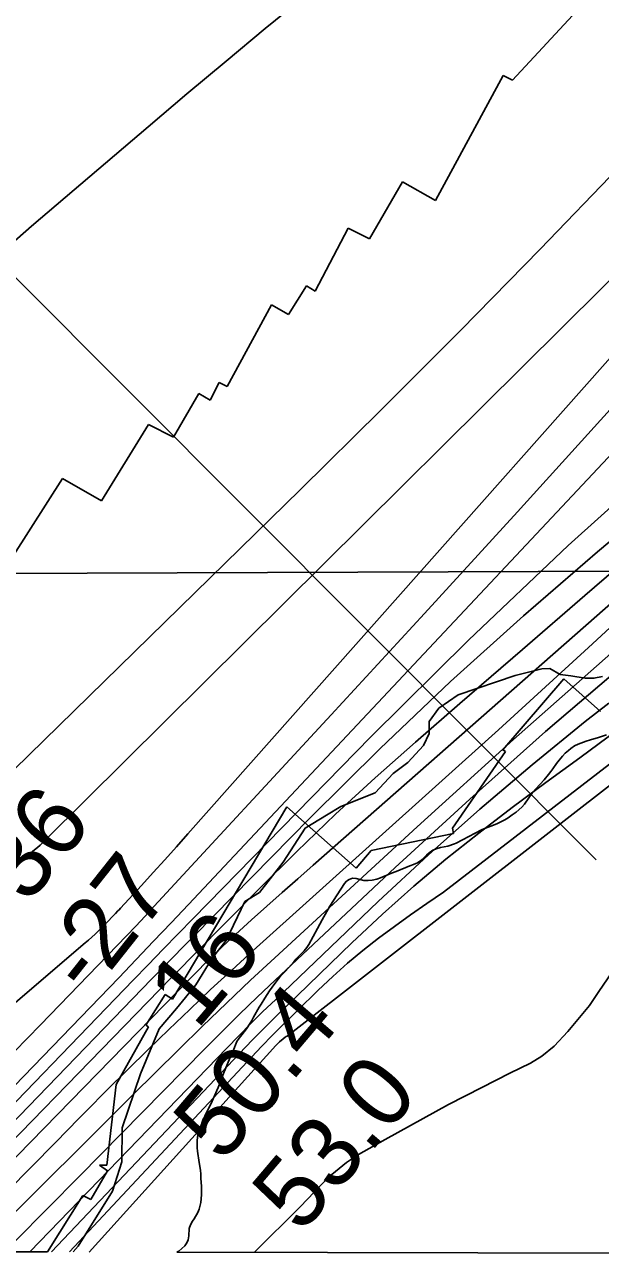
# Model space of a CAD drawing. Extents: x 3172297 to 3210190, y 958463 to 983887.
# Drawn here: x 3196760 to 3197304, y 963866 to 965029 of the extents above; entities that cross this region are included whole.
import ezdxf

# ---------------------------------------------------------------- set-up
doc = ezdxf.new("R2010")
doc.units = 0
for name, color, linetype in [('V-RIVR-EDGE', 7, 'Continuous'), ('V-RIVR-RANG', 7, 'Continuous'), ('V-ROAD-CNTR', 7, 'Continuous'), ('V-RRAP-RVMT', 7, 'Continuous'), ('V-SITE-VEGE', 7, 'Continuous'), ('V-TOPO-BNDY', 7, 'Continuous'), ('V-TOPO-DPTH', 7, 'Continuous'), ('V-TOPO-MAJR', 7, 'Continuous'), ('V-TOPO-MINR', 7, 'Continuous'), ('V-TOPO-WATR', 7, 'Continuous')]:
    doc.layers.add(name, color=color, linetype=linetype)

msp = doc.modelspace()

# ---------------------------------------------------------------- linework, layer by layer
at = {"layer": 'V-RIVR-EDGE'}
msp.add_lwpolyline([(3196805.6, 963869.4), (3196810.2, 963874.7), (3196842.9, 963926.7), (3196851.7, 963954.5), (3196851.8, 963986.7), (3196869.3, 964037.5), (3196886.8, 964080.1), (3196903.3, 964099.2), (3196921.6, 964121.7), (3196936.9, 964146.9), (3196950.4, 964163.4), (3196967.9, 964200.3), (3196981.8, 964208.9), (3197004.1, 964237.6), (3197025, 964269.7), (3197045.1, 964281.8), (3197058.6, 964290), (3197091.2, 964303), (3197108.2, 964321.2), (3197122.1, 964331.6), (3197136.9, 964347.7), (3197142.2, 964358.9), (3197142.2, 964370.2), (3197151.4, 964382.8), (3197169.7, 964395.4), (3197223.6, 964413.9), (3197248.8, 964420), (3197256.2, 964420.4), (3197266.2, 964414.7), (3197276.2, 964413.4), (3197289.7, 964411.2), (3197297.9, 964411.2), (3197306.2, 964412.9)], dxfattribs=at)
at = {"layer": 'V-RIVR-RANG'}
msp.add_line((3197300.2, 964239.6), (3196749.1, 964791.7), dxfattribs=at)
at = {"layer": 'V-ROAD-CNTR'}
msp.add_lwpolyline([(3196976.6, 963868.9), (3197020.4, 963912.2), (3197046.6, 963939.6), (3197063.9, 963953.7), (3197075.3, 963961.3), (3197100.5, 963975.7), (3197160.4, 964008.6), (3197192.1, 964024.8), (3197218.5, 964038.2), (3197238.1, 964047.8), (3197248.8, 964054.3), (3197260.4, 964063.7), (3197273.2, 964077.7), (3197293.7, 964102), (3197302.7, 964115.5), (3197323.2, 964145.2)], dxfattribs=at)
at = {"layer": 'V-RRAP-RVMT'}
for p, q in [((3197221.1, 964976), (3197285.8, 965045.8)), ((3197148.1, 964862.5), (3197212.3, 964980.3)), ((3197212.3, 964980.3), (3197221.1, 964976)), ((3197085.7, 964826.3), (3197116.9, 964879.9)), ((3197116.9, 964879.9), (3197148.1, 964862.5)), ((3197034.5, 964776.8), (3197065.7, 964836.3)), ((3197065.7, 964836.3), (3197085.7, 964826.3)), ((3197009.2, 964754.7), (3197026.3, 964781.7)), ((3197026.3, 964781.7), (3197034.5, 964776.8)), ((3196951.1, 964686.8), (3196993.2, 964763.8)), ((3196993.2, 964763.8), (3197009.2, 964754.7)), ((3196935.2, 964673.7), (3196943.7, 964690.6)), ((3196943.7, 964690.6), (3196951.1, 964686.8)), ((3196900.4, 964638.9), (3196924.5, 964680.1)), ((3196924.5, 964680.1), (3196935.2, 964673.7)), ((3196832.4, 964578.8), (3196876.8, 964651)), ((3196876.8, 964651), (3196900.4, 964638.9)), ((3196724.2, 964488.3), (3196795.6, 964599.7)), ((3196795.6, 964599.7), (3196832.4, 964578.8)), ((3197269.5, 964410.6), (3197212, 964343.7)), ((3197304.1, 964379.8), (3197269.5, 964410.6)), ((3197214.4, 964342), (3197164.1, 964269.6)), ((3197212, 964343.7), (3197214.4, 964342)), ((3197007.6, 964289.9), (3196899.5, 964108.2)), ((3197073.3, 964231.9), (3197007.6, 964289.9)), ((3197165.1, 964264.7), (3197087.5, 964248.5)), ((3197164.1, 964269.6), (3197165.1, 964264.7)), ((3197087.5, 964248.5), (3197073.3, 964231.9)), ((3196892.5, 964112.4), (3196874.4, 964083.4)), ((3196899.5, 964108.2), (3196892.5, 964112.4)), ((3196877, 964082.1), (3196846.4, 964027.5)), ((3196874.4, 964083.4), (3196877, 964082.1)), ((3196846.4, 964027.5), (3196837.6, 963951.4)), ((3196838.1, 963945.9), (3196822.2, 963918.9)), ((3196837.6, 963951.4), (3196830.4, 963951.2)), ((3196830.4, 963951.2), (3196838.1, 963945.9)), ((3196814.7, 963922.8), (3196781.3, 963869.4)), ((3196822.2, 963918.9), (3196814.7, 963922.8)), ((3196781.3, 963869.4), (3196183.4, 963870.9))]:
    msp.add_line(p, q, dxfattribs=at)
at = {"layer": 'V-SITE-VEGE'}
for p, q in [((3197290.6, 964351.7), (3197283.1, 964349)), ((3197294.7, 964353.1), (3197290.6, 964351.7)), ((3197302.4, 964355.3), (3197294.7, 964353.1)), ((3197309.7, 964357.8), (3197302.4, 964355.3)), ((3197270.9, 964340.3), (3197268.3, 964337.7)), ((3197273.8, 964342.9), (3197270.9, 964340.3)), ((3197276.2, 964344.9), (3197273.8, 964342.9)), ((3197279.7, 964347.3), (3197276.2, 964344.9)), ((3197283.1, 964349), (3197279.7, 964347.3)), ((3197262.6, 964330.7), (3197259, 964325.6)), ((3197265.1, 964333.9), (3197262.6, 964330.7)), ((3197268.3, 964337.7), (3197265.1, 964333.9)), ((3197255.1, 964320.2), (3197251, 964315.4)), ((3197257.3, 964323.1), (3197255.1, 964320.2)), ((3197259, 964325.6), (3197257.3, 964323.1)), ((3197242.9, 964306.7), (3197239.8, 964303.2)), ((3197251, 964315.4), (3197242.9, 964306.7)), ((3197239.8, 964303.2), (3197232.3, 964292.3)), ((3197220.8, 964282.1), (3197216.9, 964279.4)), ((3197224.3, 964284.7), (3197220.8, 964282.1)), ((3197229.7, 964289.3), (3197224.3, 964284.7)), ((3197232.3, 964292.3), (3197229.7, 964289.3)), ((3197203.1, 964272.3), (3197195.5, 964269.7)), ((3197206.8, 964274), (3197203.1, 964272.3)), ((3197213.6, 964277.4), (3197206.8, 964274)), ((3197216.9, 964279.4), (3197213.6, 964277.4)), ((3197191.8, 964268.1), (3197167.7, 964255.3)), ((3197195.5, 964269.7), (3197191.8, 964268.1)), ((3197145.6, 964248.7), (3197142.3, 964246.4)), ((3197149.9, 964250.4), (3197145.6, 964248.7)), ((3197152.9, 964251.2), (3197149.9, 964250.4)), ((3197159.7, 964252.7), (3197152.9, 964251.2)), ((3197166.2, 964254.7), (3197159.7, 964252.7)), ((3197167.7, 964255.3), (3197166.2, 964254.7)), ((3197131.1, 964237), (3197127.4, 964235.3)), ((3197134.4, 964239), (3197131.1, 964237)), ((3197137.6, 964241.8), (3197134.4, 964239)), ((3197139.7, 964244.2), (3197137.6, 964241.8)), ((3197142.3, 964246.4), (3197139.7, 964244.2)), ((3197106.5, 964227), (3197096.2, 964222.7)), ((3197111, 964228.7), (3197106.5, 964227)), ((3197124, 964234.1), (3197111, 964228.7)), ((3197127.4, 964235.3), (3197124, 964234.1)), ((3197062.1, 964217.2), (3197048.4, 964195.9)), ((3197064, 964219.5), (3197062.1, 964217.2)), ((3197066.6, 964221.2), (3197064, 964219.5)), ((3197069.7, 964222.3), (3197066.6, 964221.2)), ((3197073.2, 964222.1), (3197069.7, 964222.3)), ((3197080.3, 964220.2), (3197073.2, 964222.1)), ((3197084.4, 964220.1), (3197080.3, 964220.2)), ((3197088.3, 964220.5), (3197084.4, 964220.1)), ((3197092.7, 964221.6), (3197088.3, 964220.5)), ((3197096.2, 964222.7), (3197092.7, 964221.6)), ((3197048.4, 964195.9), (3197040.9, 964183)), ((3197040.9, 964183), (3197036.7, 964174.9)), ((3197036.7, 964174.9), (3197028.4, 964159.7)), ((3197026.4, 964156.9), (3197024, 964153.8)), ((3197028.4, 964159.7), (3197026.4, 964156.9)), ((3197014.3, 964143.4), (3197006.3, 964134.7)), ((3197016.2, 964145.8), (3197014.3, 964143.4)), ((3197018.3, 964148), (3197016.2, 964145.8)), ((3197021.2, 964150.8), (3197018.3, 964148)), ((3197024, 964153.8), (3197021.2, 964150.8)), ((3197003.5, 964131.8), (3197000.6, 964128.5)), ((3197006.3, 964134.7), (3197003.5, 964131.8)), ((3196993.8, 964119.6), (3196991.2, 964115.9)), ((3196998.1, 964125.3), (3196993.8, 964119.6)), ((3197000.6, 964128.5), (3196998.1, 964125.3)), ((3196986.7, 964109.1), (3196983.4, 964103.3)), ((3196991.2, 964115.9), (3196986.7, 964109.1)), ((3196981.5, 964100.4), (3196976.2, 964091)), ((3196983.4, 964103.3), (3196981.5, 964100.4)), ((3196973.1, 964085.5), (3196969.4, 964080.1)), ((3196974.7, 964088.1), (3196973.1, 964085.5)), ((3196976.2, 964091), (3196974.7, 964088.1)), ((3196965.1, 964074.5), (3196962.6, 964071.4)), ((3196969.4, 964080.1), (3196965.1, 964074.5)), ((3196960.3, 964068), (3196956.8, 964059.3)), ((3196962.6, 964071.4), (3196960.3, 964068)), ((3196953.6, 964052.4), (3196947.7, 964037.8)), ((3196955.1, 964055.5), (3196953.6, 964052.4)), ((3196956.8, 964059.3), (3196955.1, 964055.5)), ((3196944.1, 964027.8), (3196942.8, 964024.8)), ((3196947.7, 964037.8), (3196944.1, 964027.8)), ((3196942.8, 964024.8), (3196935.9, 964009)), ((3196935.9, 964009), (3196931.5, 964000.6)), ((3196930.1, 963997.7), (3196925.9, 963987.6)), ((3196931.5, 964000.6), (3196930.1, 963997.7)), ((3196924.9, 963984.4), (3196923.3, 963977.9)), ((3196925.9, 963987.6), (3196924.9, 963984.4)), ((3196923.3, 963977.9), (3196922.8, 963974.3)), ((3196922.8, 963974.3), (3196922.8, 963971.2)), ((3196922.8, 963971.2), (3196922.9, 963967.8)), ((3196922.9, 963967.8), (3196923.2, 963964.5)), ((3196923.2, 963964.5), (3196924.7, 963953.7)), ((3196924.7, 963953.7), (3196925.9, 963946.5)), ((3196925.9, 963946.5), (3196926.3, 963942.8)), ((3196926.3, 963942.8), (3196926.4, 963938.8)), ((3196926.4, 963938.8), (3196927, 963931.5)), ((3196927, 963923.2), (3196926.2, 963916.2)), ((3196927, 963931.5), (3196927, 963923.2)), ((3196926.2, 963916.2), (3196924.9, 963909.8)), ((3196920, 963900.8), (3196918.3, 963898.3)), ((3196923.5, 963906.7), (3196920, 963900.8)), ((3196924.9, 963909.8), (3196923.5, 963906.7)), ((3196915.4, 963891.6), (3196915, 963884.5)), ((3196916.5, 963894.9), (3196915.4, 963891.6)), ((3196918.3, 963898.3), (3196916.5, 963894.9)), ((3196913.1, 963878), (3196911.1, 963875.1)), ((3196914.3, 963880.8), (3196913.1, 963878)), ((3196915, 963884.5), (3196914.3, 963880.8)), ((3196905.5, 963870.2), (3196903.5, 963869.1)), ((3196903.5, 963869.1), (3197983, 963866.5)), ((3196911.1, 963875.1), (3196905.5, 963870.2))]:
    msp.add_line(p, q, dxfattribs=at)
at = {"layer": 'V-TOPO-BNDY'}
msp.add_lwpolyline([(3186048.8, 963896), (3186249.6, 964470), (3198733.3, 964517.6), (3198114.7, 963866.1)], dxfattribs=at)
at = {"layer": 'V-TOPO-DPTH'}
for points in [[(3196722.9, 963998.1), (3196848.7, 964128.3), (3196865.2, 964145.6), (3196881.7, 964162.8), (3196898.2, 964180.1), (3196914.6, 964197.5), (3197499.8, 964820.1), (3197517.1, 964838.5), (3197534.5, 964856.9), (3197551.8, 964875.3), (3197569.2, 964893.6), (3197586.7, 964911.9), (3197604.1, 964930.2), (3197621.6, 964948.4), (3197639.2, 964966.6), (3198178.2, 965525.5)], [(3198178.2, 965525.5), (3197639.2, 964966.6), (3197621.6, 964948.4), (3197604.1, 964930.2), (3197586.7, 964911.9), (3197569.2, 964893.6), (3197551.8, 964875.3), (3197534.5, 964856.9), (3197517.1, 964838.5), (3197499.8, 964820.1), (3196914.6, 964197.5), (3196898.2, 964180.1), (3196881.7, 964162.8), (3196865.2, 964145.6), (3196848.7, 964128.3), (3196722.9, 963998.1)], [(3196476.3, 963870.2), (3196816.9, 964161.2), (3196820.2, 964163.9), (3196823.4, 964166.7), (3196826.5, 964169.6), (3196829.6, 964172.5), (3196832.6, 964175.5), (3196835.6, 964178.5), (3196845.7, 964188.9), (3196848, 964191.4), (3196849.1, 964192.6), (3196850.3, 964193.9), (3196870.2, 964215.5), (3196881.2, 964227.6), (3196892.2, 964239.7), (3196903.2, 964251.9), (3196914.1, 964264.1), (3197526.9, 964954.3), (3197537.7, 964966.5), (3197548.4, 964978.6), (3197559.1, 964990.8), (3197569.8, 965003), (3198010.1, 965506.8)], [(3198010.1, 965506.8), (3197569.8, 965003), (3197559.1, 964990.8), (3197548.4, 964978.6), (3197537.7, 964966.5), (3197526.9, 964954.3), (3196914.1, 964264.1), (3196903.2, 964251.9), (3196892.2, 964239.7), (3196881.2, 964227.6), (3196870.2, 964215.5), (3196850.3, 964193.9), (3196849.1, 964192.6), (3196848, 964191.4), (3196845.7, 964188.9), (3196835.6, 964178.5), (3196832.6, 964175.5), (3196829.6, 964172.5), (3196826.5, 964169.6), (3196823.4, 964166.7), (3196820.2, 964163.9), (3196816.9, 964161.2), (3196476.3, 963870.2)], [(3196750.3, 964058.7), (3196774.9, 964083.8), (3196847.2, 964158.7), (3196856, 964167.9), (3196864.8, 964177.1), (3196873.6, 964186.4), (3196882.3, 964195.8), (3197049.5, 964376.5), (3197137.7, 964472.4), (3197225.7, 964568.5), (3197313.3, 964665.1), (3197400.5, 964761.9), (3197529.8, 964906), (3197552.2, 964931), (3197574.5, 964955.9), (3197596.9, 964980.9), (3197619.2, 965005.9), (3197743.1, 965144.6)], [(3197743.1, 965144.6), (3197619.2, 965005.9), (3197596.9, 964980.9), (3197574.5, 964955.9), (3197552.2, 964931), (3197529.8, 964906), (3197400.5, 964761.9), (3197313.3, 964665.1), (3197225.7, 964568.5), (3197137.7, 964472.4), (3197049.5, 964376.5), (3196882.3, 964195.8), (3196873.6, 964186.4), (3196864.8, 964177.1), (3196856, 964167.9), (3196847.2, 964158.7), (3196774.9, 964083.8), (3196750.3, 964058.7)], [(3197453.1, 964657.9), (3197301.4, 964530.5), (3197231.4, 964470), (3197162.5, 964408.2), (3197095.5, 964344.5), (3197029.7, 964279.5), (3196920, 964168), (3196909.9, 964157.7), (3196899.9, 964147.5), (3196889.8, 964137.2), (3196879.8, 964126.9), (3196682.9, 963923.9)], [(3196682.9, 963923.9), (3196879.8, 964126.9), (3196889.8, 964137.2), (3196899.9, 964147.5), (3196909.9, 964157.7), (3196920, 964168), (3197029.7, 964279.5), (3197095.5, 964344.5), (3197162.5, 964408.2), (3197231.4, 964470), (3197301.4, 964530.5), (3197453.1, 964657.9)], [(3197318.9, 964486.3), (3197032.5, 964234.7), (3197017.9, 964221.8), (3197003.3, 964208.9), (3196988.8, 964195.9), (3196974.3, 964182.9), (3196959, 964169.2), (3196952.2, 964163), (3196945.5, 964156.7), (3196938.9, 964150.4), (3196932.4, 964143.9), (3196921.6, 964133.1), (3196920.5, 964132), (3196917.3, 964128.7), (3196664, 963869.7)], [(3197318.9, 964486.3), (3197032.5, 964234.7), (3197017.9, 964221.8), (3197003.3, 964208.9), (3196988.8, 964195.9), (3196974.3, 964182.9), (3196959, 964169.2), (3196952.2, 964163), (3196945.5, 964156.7), (3196938.9, 964150.4), (3196932.4, 964143.9), (3196921.6, 964133.1), (3196920.5, 964132), (3196917.3, 964128.7), (3196664, 963869.7)], [(3196729.2, 963885.8), (3196773.4, 963929.6), (3196817.5, 963973.5), (3196861.7, 964017.3), (3196905.5, 964060.7), (3196928, 964082.6), (3196950.6, 964104.4), (3196973.4, 964126), (3196996.4, 964147.3), (3197130.9, 964270.9), (3197221.9, 964353.3), (3197313.8, 964434.6)]]:
    msp.add_lwpolyline(points, dxfattribs=at)
at = {"layer": 'V-TOPO-MAJR'}
for points in [[(3196785, 963869.4), (3196968.5, 964062.7), (3196975.6, 964070), (3196982.7, 964077.3), (3196989.9, 964084.5), (3196997.1, 964091.6), (3197069.1, 964161.2), (3197098, 964188.3), (3197127.6, 964214.8), (3197158, 964240.2), (3197189, 964265), (3197220.6, 964289), (3197252.4, 964312.7), (3197284.5, 964336), (3197458.7, 964464.9), (3197506.7, 964507.1), (3197553.3, 964551.1), (3197752.2, 964748.9), (3197766, 964763.1), (3197779.6, 964777.6), (3197792.7, 964792.5), (3197805.5, 964807.6), (3197980.8, 965021.2), (3198059.8, 965118.6)], [(3196756.3, 964238.3), (3196769.1, 964249), (3196771.8, 964251.3), (3196774.4, 964253.7), (3196777, 964256.1), (3196779.6, 964258.6), (3197493.3, 964965.5), (3197498.7, 964971), (3197504.1, 964976.5), (3197509.3, 964982.1), (3197514.6, 964987.7), (3197524.1, 964998.2), (3197524.5, 964998.6), (3197525.7, 965000), (3197533.6, 965009.2), (3197538, 965014.2), (3197542.3, 965019.3), (3197546.6, 965024.4), (3197550.8, 965029.6)]]:
    msp.add_lwpolyline(points, dxfattribs=at)
at = {"layer": 'V-TOPO-MINR'}
for points in [[(3196701.1, 963959.3), (3196862.4, 964126), (3196876.6, 964140.6), (3196890.8, 964155.2), (3196904.9, 964169.7), (3196919.2, 964184.3), (3197087.2, 964355.9), (3197179.5, 964447.3), (3197273.5, 964536.7), (3197370.3, 964623.3), (3197468.9, 964707.8), (3197624.7, 964837.5), (3197646.2, 964856.2), (3197667.3, 964875.5), (3197687.4, 964895.7), (3197707.1, 964916.4), (3197726.1, 964937.8), (3197744.9, 964959.4), (3197763.3, 964981.3), (3197781.4, 965003.3), (3198334, 965687.5)], [(3196722.9, 963998.1), (3196848.7, 964128.3), (3196865.2, 964145.6), (3196881.7, 964162.8), (3196898.2, 964180.1), (3196914.6, 964197.5), (3197499.8, 964820.1), (3197517.1, 964838.5), (3197534.5, 964856.9), (3197551.8, 964875.3), (3197569.2, 964893.6), (3197586.7, 964911.9), (3197604.1, 964930.2), (3197621.6, 964948.4), (3197639.2, 964966.6), (3198178.2, 965525.5)], [(3196476.3, 963870.2), (3196816.9, 964161.2), (3196820.2, 964163.9), (3196823.4, 964166.7), (3196826.5, 964169.6), (3196829.6, 964172.5), (3196832.6, 964175.5), (3196835.6, 964178.5), (3196845.7, 964188.9), (3196848, 964191.4), (3196849.1, 964192.6), (3196850.3, 964193.9), (3196870.2, 964215.5), (3196881.2, 964227.6), (3196892.2, 964239.7), (3196903.2, 964251.9), (3196914.1, 964264.1), (3197526.9, 964954.3), (3197537.7, 964966.5), (3197548.4, 964978.6), (3197559.1, 964990.8), (3197569.8, 965003), (3198010.1, 965506.8)], [(3196743.5, 963926.9), (3196766.1, 963949.8), (3196788.8, 963972.8), (3196811.4, 963995.7), (3196818.3, 964002.7), (3196837.6, 964022.1), (3196856.9, 964041.4), (3196876.4, 964060.5), (3196896, 964079.5), (3196915.8, 964098.4), (3196935.6, 964117.1), (3196955.7, 964135.6), (3196975.9, 964154), (3197207.6, 964362.6), (3197292.9, 964440.2), (3197377.7, 964518.4), (3197461.7, 964597.4), (3197545.2, 964677), (3197676.5, 964803.4), (3197693.6, 964820.5), (3197710.3, 964837.9), (3197726.4, 964855.8), (3197742.1, 964874.1), (3198072.6, 965273.2)], [(3196802.3, 963869.4), (3196983.8, 964063.5), (3196987.2, 964067), (3196990.6, 964070.6), (3196994.1, 964074.1), (3196997.6, 964077.5), (3197037.4, 964116.6), (3197051.1, 964129.5), (3197065, 964142), (3197079.5, 964154), (3197094.3, 964165.6), (3197109.4, 964176.8), (3197124.7, 964187.8), (3197140.1, 964198.5), (3197155.7, 964209.1), (3197473.8, 964454.1), (3197752.7, 964731.5), (3197771, 964750.3), (3197789, 964769.4), (3197806.3, 964789.1), (3197823.3, 964809.1), (3198172.8, 965234.2)], [(3196750.3, 964058.7), (3196774.9, 964083.8), (3196847.2, 964158.7), (3196856, 964167.9), (3196864.8, 964177.1), (3196873.6, 964186.4), (3196882.3, 964195.8), (3197049.5, 964376.5), (3197137.7, 964472.4), (3197225.7, 964568.5), (3197313.3, 964665.1), (3197400.5, 964761.9), (3197529.8, 964906), (3197552.2, 964931), (3197574.5, 964955.9), (3197596.9, 964980.9), (3197619.2, 965005.9), (3197743.1, 965144.6)], [(3196820.6, 963869.3), (3196997.2, 964064.2), (3196997.6, 964064.7), (3197000.8, 964067.8), (3197004.2, 964070.8), (3197006.1, 964072.1), (3197007, 964072.7), (3197008, 964073.3), (3197826, 964708.5), (3197833.9, 964716), (3197841.5, 964723.7), (3197848.7, 964731.9), (3197855.5, 964740.3), (3197910.2, 964810.8), (3197943.7, 964855), (3197976.6, 964899.7), (3198008.6, 964945), (3198040, 964990.8), (3198056.6, 965015.5), (3198096.2, 965073.7)], [(3196710.5, 964789.5), (3196766.2, 964838.1), (3196876.5, 964932), (3196913.2, 964963.2), (3196950.2, 964994.1), (3196987.3, 965024.9), (3197024.5, 965055.4)], [(3197459.6, 965038), (3197450.3, 965028.1), (3197321.2, 964893.2), (3197247, 964816.3), (3197172.2, 964740), (3197096.6, 964664.4), (3197020.5, 964589.3), (3196749.4, 964324.8)], [(3196682.9, 963923.9), (3196879.8, 964126.9), (3196889.8, 964137.2), (3196899.9, 964147.5), (3196909.9, 964157.7), (3196920, 964168), (3197029.7, 964279.5), (3197095.5, 964344.5), (3197162.5, 964408.2), (3197231.4, 964470), (3197301.4, 964530.5), (3197453.1, 964657.9)], [(3196668.7, 963892.4), (3196898, 964127.8), (3196903.6, 964133.6), (3196909.3, 964139.4), (3196915, 964145.2), (3196920.8, 964151), (3196980.9, 964211.8), (3197017, 964247.6), (3197053.8, 964282.8), (3197091.3, 964317.2), (3197129.3, 964350.9), (3197171.3, 964387.5), (3197230.3, 964438.5), (3197289.3, 964489.4), (3197348.5, 964540.2)], [(3196729.2, 963885.8), (3196773.4, 963929.6), (3196817.5, 963973.5), (3196861.7, 964017.3), (3196905.5, 964060.7), (3196928, 964082.6), (3196950.6, 964104.4), (3196973.4, 964126), (3196996.4, 964147.3), (3197130.9, 964270.9), (3197221.9, 964353.3), (3197313.8, 964434.6)], [(3196750.7, 963879.7), (3196811.8, 963941.3), (3196930.1, 964061.2), (3196946.4, 964077.7), (3196963, 964094), (3196979.7, 964110), (3196996.5, 964126), (3197110, 964232.4), (3197180.6, 964297.1), (3197252.2, 964360.8), (3197325.1, 964422.9)], [(3196764.8, 963869.5), (3196950.8, 964061.9), (3196962.1, 964073.5), (3196973.6, 964085), (3196985.1, 964096.4), (3196996.8, 964107.6), (3197094.1, 964200.5), (3197141.7, 964244.5), (3197190, 964287.7), (3197239.5, 964329.5), (3197289.8, 964370.3), (3197312, 964387.8)]]:
    msp.add_lwpolyline(points, dxfattribs=at)
at = {"layer": 'V-TOPO-WATR'}
msp.add_lwpolyline([(3196664, 963869.7), (3196917.3, 964128.7), (3196920.5, 964132), (3196921.6, 964133.1), (3196932.4, 964143.9), (3196938.9, 964150.4), (3196945.5, 964156.7), (3196952.2, 964163), (3196959, 964169.2), (3196974.3, 964182.9), (3196988.8, 964195.9), (3197003.3, 964208.9), (3197017.9, 964221.8), (3197032.5, 964234.7), (3197318.9, 964486.3)], dxfattribs=at)

# ---------------------------------------------------------------- texts
at = {"layer": 'V-RIVR-RANG'}
for s, rotation, p in [('-36', 51.5447, (3196744.3, 964173.1)), ('-27', 51.5447, (3196821, 964108.9)), ('16', 49.5983, (3196922.5, 964078.1)), ('50.4', 49.5983, (3196946.6, 963952.2)), ('53.0', 49.5983, (3197021.1, 963885.4))]:
    msp.add_text(s, height=67, rotation=rotation, dxfattribs=at).set_placement(p)

doc.saveas('drawing.dxf')
